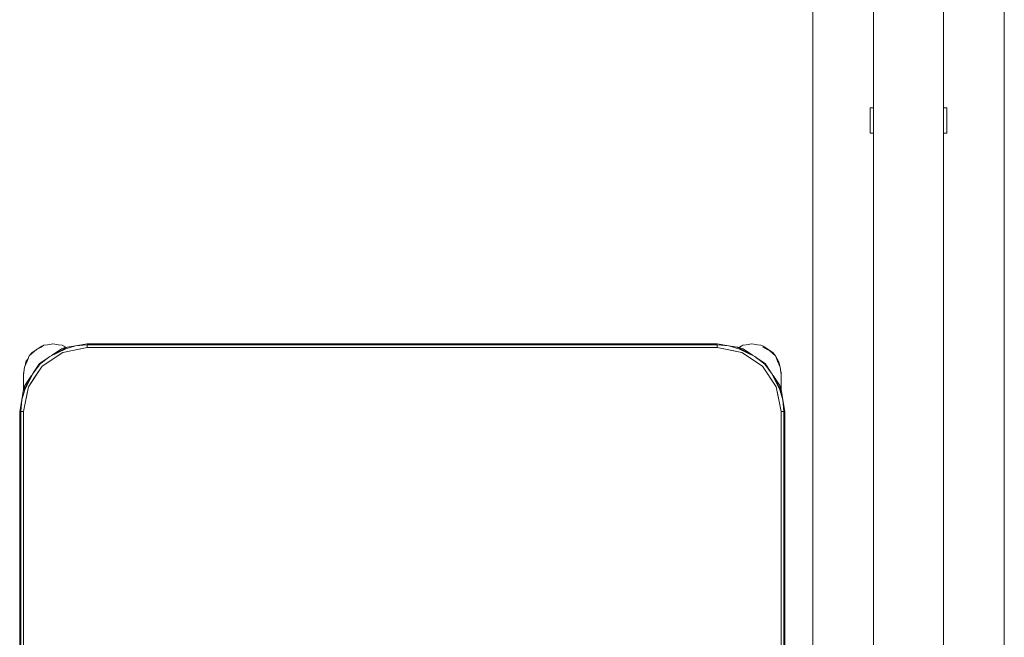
# Model space of a CAD drawing. Header units: millimetres. Extents: x 321 to 585, y -277 to 9.
# Tile 487 of 656: x 339.334 to 340.878, y -121.989 to -121.02. Entities that reach past the tile are written whole.
import ezdxf

# ---------------------------------------------------------------- set-up
doc = ezdxf.new("R2010")
doc.units = ezdxf.units.MM
doc.header["$MEASUREMENT"] = 0
for name, color, linetype, lineweight in [('IFC-Elemento de mobília-Contorno', 152, 'Continuous', 5), ('IFC-Janela-Contorno', 142, 'Continuous', 5), ('IFC-Viga-Contorno', 66, 'Continuous', 5)]:
    doc.layers.add(name, color=color, linetype=linetype, lineweight=lineweight)

msp = doc.modelspace()

# ---------------------------------------------------------------- linework, layer by layer
at = {"layer": 'IFC-Elemento de mobília-Contorno', "color": 7, "lineweight": 5}
for p, q in [((339.3613, -121.537), (339.3687, -121.532)), ((339.3676, -121.5339), (339.3721, -121.5308)), ((339.3687, -121.532), (339.3721, -121.5308)), ((339.3721, -121.5308), (339.3775, -121.5303)), ((339.3775, -121.5303), (339.3863, -121.5285)), ((339.3863, -121.5285), (339.3951, -121.5303)), ((339.3951, -121.5303), (339.4005, -121.5308)), ((339.4005, -121.5308), (339.4039, -121.532)), ((339.4039, -121.532), (339.4073, -121.5343)), ((339.4063, -121.5366), (339.4217, -121.5318)), ((339.4083, -121.534), (339.4217, -121.5318)), ((339.4217, -121.5318), (339.4401, -121.5285)), ((339.4217, -121.5318), (339.4401, -121.5303)), ((339.4401, -121.5285), (339.9342, -121.5285)), ((339.4401, -121.5303), (339.9342, -121.5303)), ((339.4401, -121.5345), (339.4401, -121.5303)), ((339.4401, -121.5345), (339.4401, -121.5324)), ((339.9342, -121.5285), (340.4281, -121.5285)), ((339.9342, -121.5303), (340.4281, -121.5303)), ((340.4281, -121.5285), (340.4464, -121.5318)), ((340.4281, -121.5303), (340.4464, -121.5318)), ((340.4281, -121.5345), (340.4281, -121.5303)), ((340.4281, -121.5345), (340.4281, -121.5324)), ((340.4464, -121.5318), (340.4619, -121.5366)), ((340.4464, -121.5318), (340.4599, -121.534)), ((340.4612, -121.5344), (340.4647, -121.532)), ((340.4636, -121.5339), (340.4681, -121.5308)), ((340.4647, -121.532), (340.4681, -121.5308)), ((340.4681, -121.5308), (340.4735, -121.5303)), ((340.4735, -121.5303), (340.4823, -121.5285)), ((340.4823, -121.5285), (340.4911, -121.5303)), ((340.4911, -121.5303), (340.4965, -121.5308)), ((340.4965, -121.5308), (340.4999, -121.532)), ((340.4999, -121.532), (340.5074, -121.537)), ((339.346, -121.5555), (339.3491, -121.5475)), ((339.3491, -121.5475), (339.3538, -121.542)), ((339.3491, -121.5475), (339.3538, -121.5434)), ((339.3538, -121.542), (339.3613, -121.537)), ((339.3538, -121.5434), (339.3605, -121.5375)), ((339.3605, -121.5375), (339.3676, -121.5339)), ((339.366, -121.5598), (339.3815, -121.5483)), ((339.3694, -121.5638), (339.4018, -121.5421)), ((339.3815, -121.5483), (339.4083, -121.534)), ((339.3815, -121.5483), (339.4063, -121.5366)), ((339.3839, -121.547), (339.3995, -121.5366)), ((339.3995, -121.5366), (339.4083, -121.534)), ((339.4018, -121.5421), (339.4401, -121.5345)), ((339.4018, -121.5421), (339.4167, -121.5392)), ((339.4032, -121.5336), (339.4055, -121.5348)), ((339.4167, -121.5392), (339.4401, -121.5345)), ((339.4401, -121.5345), (340.4281, -121.5345)), ((340.4281, -121.5345), (340.4515, -121.5392)), ((340.4281, -121.5345), (340.4663, -121.5421)), ((340.4515, -121.5392), (340.4663, -121.5421)), ((340.4599, -121.534), (340.4867, -121.5483)), ((340.4599, -121.534), (340.4686, -121.5366)), ((340.4599, -121.534), (340.4609, -121.5346)), ((340.4619, -121.5366), (340.4867, -121.5483)), ((340.4621, -121.5347), (340.4636, -121.5339)), ((340.4663, -121.5421), (340.4988, -121.5638)), ((340.4686, -121.5366), (340.4842, -121.547)), ((340.4867, -121.5483), (340.5028, -121.5604)), ((340.4867, -121.5483), (340.4907, -121.5513)), ((340.4992, -121.5336), (340.5104, -121.5393)), ((340.5074, -121.537), (340.5149, -121.542)), ((340.5104, -121.5393), (340.5195, -121.5475)), ((340.5149, -121.542), (340.5195, -121.5475)), ((340.5195, -121.5475), (340.5248, -121.5569)), ((340.5195, -121.5475), (340.5226, -121.5555)), ((339.3417, -121.5651), (339.346, -121.5555)), ((339.3426, -121.5632), (339.3438, -121.5569)), ((339.3438, -121.5569), (339.3477, -121.5511)), ((339.3477, -121.5962), (339.3694, -121.5638)), ((339.3539, -121.5759), (339.366, -121.5598)), ((339.3568, -121.572), (339.3651, -121.5595)), ((339.3585, -121.58), (339.3694, -121.5638)), ((339.3651, -121.5595), (339.3771, -121.5515)), ((340.4905, -121.5512), (340.503, -121.5595)), ((340.4988, -121.5638), (340.5205, -121.5962)), ((340.5028, -121.5604), (340.5143, -121.5759)), ((340.503, -121.5595), (340.511, -121.5715)), ((340.5226, -121.5555), (340.5269, -121.5651)), ((340.5248, -121.5569), (340.5261, -121.5632)), ((339.3396, -121.6027), (339.3539, -121.5759)), ((339.3403, -121.5769), (339.3417, -121.5651)), ((339.3403, -121.5745), (339.3408, -121.5732)), ((339.3403, -121.5745), (339.3408, -121.5732)), ((339.3403, -121.5845), (339.3403, -121.5745)), ((339.3403, -121.5793), (339.3403, -121.5769)), ((339.3403, -121.5819), (339.3403, -121.5793)), ((339.3421, -121.5939), (339.3526, -121.5784)), ((339.3422, -121.6007), (339.3539, -121.5759)), ((339.3539, -121.5759), (339.3569, -121.5718)), ((340.5143, -121.5759), (340.5259, -121.6007)), ((340.5143, -121.5759), (340.5273, -121.6003)), ((340.5156, -121.5784), (340.526, -121.5939)), ((340.5269, -121.5651), (340.5279, -121.5732)), ((340.5276, -121.5711), (340.5283, -121.5745)), ((340.5279, -121.5732), (340.5283, -121.5745)), ((340.5279, -121.5732), (340.5283, -121.5745)), ((340.5279, -121.5732), (340.5283, -121.5769)), ((340.5283, -121.5845), (340.5283, -121.5745)), ((340.5283, -121.6019), (340.5283, -121.5745)), ((340.5283, -121.5793), (340.5283, -121.5769)), ((340.5283, -121.5819), (340.5283, -121.5793)), ((339.3396, -121.6027), (339.3421, -121.5939)), ((339.3403, -121.5845), (339.3403, -121.5819)), ((339.3403, -121.6002), (339.3403, -121.5845)), ((339.3403, -121.5969), (339.3403, -121.5907)), ((339.3477, -121.5962), (339.3585, -121.58)), ((340.526, -121.5939), (340.5286, -121.6027)), ((340.5283, -121.5845), (340.5283, -121.5819)), ((340.5283, -121.6019), (340.5283, -121.5845)), ((340.5283, -121.5969), (340.5283, -121.5907)), ((339.3373, -121.6161), (339.3422, -121.6007)), ((339.3373, -121.6161), (339.3396, -121.6027)), ((339.3401, -121.6345), (339.3477, -121.5962)), ((339.3403, -121.6002), (339.3403, -121.5969)), ((339.3447, -121.6111), (339.3477, -121.5962)), ((340.5205, -121.5962), (340.5234, -121.6111)), ((340.5205, -121.5962), (340.5281, -121.6345)), ((340.5259, -121.6007), (340.5297, -121.6127)), ((340.5273, -121.6003), (340.5283, -121.6023)), ((340.5283, -121.6019), (340.5283, -121.5969)), ((340.5283, -121.6023), (340.5286, -121.6027)), ((340.5286, -121.6027), (340.5308, -121.6161)), ((339.3341, -121.6345), (339.3373, -121.6161)), ((339.3358, -121.6345), (339.3373, -121.6161)), ((339.3401, -121.6345), (339.3447, -121.6111)), ((340.5234, -121.6111), (340.5281, -121.6345)), ((340.5297, -121.6127), (340.5308, -121.6161)), ((340.5308, -121.6161), (340.5323, -121.6345)), ((340.5308, -121.6161), (340.5341, -121.6345)), ((339.3341, -122.3225), (339.3341, -121.6345)), ((339.3358, -122.3225), (339.3358, -121.6345)), ((339.3358, -121.6345), (339.3401, -121.6345)), ((339.338, -121.6345), (339.3401, -121.6345)), ((339.3401, -122.3225), (339.3401, -121.6345)), ((340.5281, -121.6345), (340.5302, -121.6345)), ((340.5281, -122.3225), (340.5281, -121.6345)), ((340.5281, -121.6345), (340.5323, -121.6345)), ((340.5323, -122.3225), (340.5323, -121.6345)), ((340.5341, -122.3225), (340.5341, -121.6345))]:
    msp.add_line(p, q, dxfattribs=at)
at = {"layer": 'IFC-Janela-Contorno', "color": 7, "lineweight": 5}
for p, q in [((340.673, -123.1185), (340.673, -119.2385)), ((340.783, -123.1185), (340.783, -119.2385)), ((340.668, -121.1585), (340.673, -121.1585)), ((340.668, -121.1623), (340.668, -121.1585)), ((340.668, -121.1985), (340.668, -121.1623)), ((340.783, -121.1585), (340.788, -121.1585)), ((340.788, -121.1948), (340.788, -121.1585)), ((340.668, -121.1985), (340.673, -121.1985)), ((340.783, -121.1985), (340.788, -121.1985)), ((340.788, -121.1985), (340.788, -121.1948))]:
    msp.add_line(p, q, dxfattribs=at)
at = {"layer": 'IFC-Viga-Contorno', "color": 7, "lineweight": 5}
for p, q in [((340.8781, -134.7644), (340.8781, -102.0108)), ((340.5781, -123.1185), (340.5781, -119.2385))]:
    msp.add_line(p, q, dxfattribs=at)

doc.saveas('drawing.dxf')
